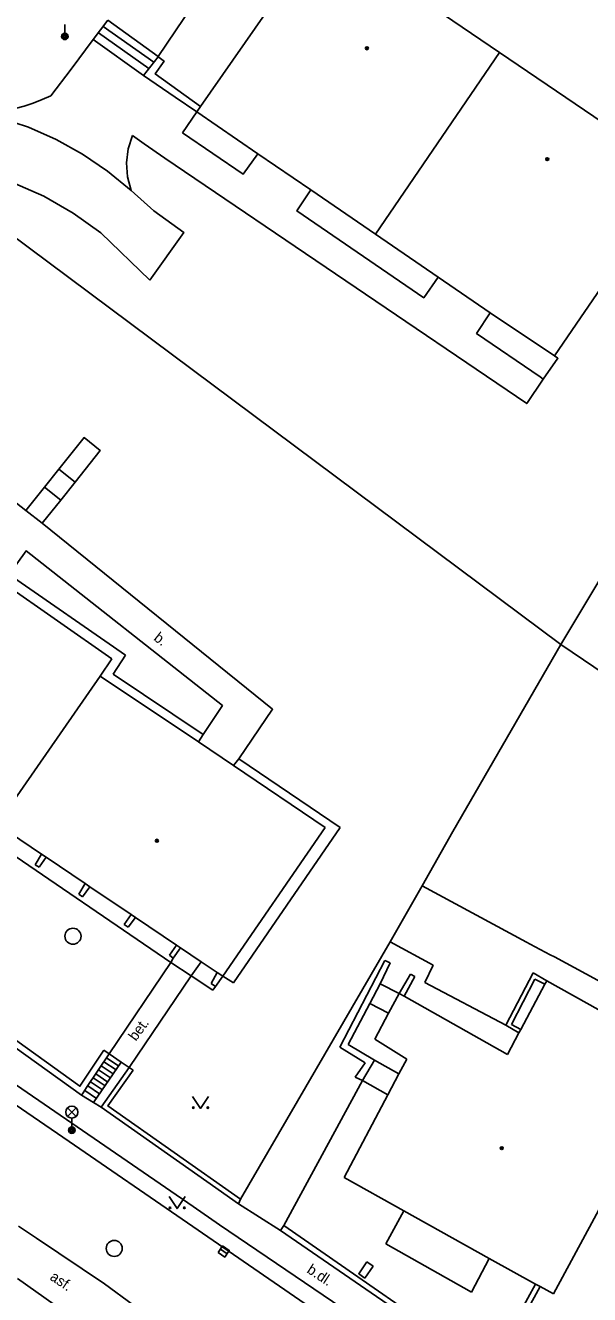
# Model space of a CAD drawing. Extents: x -600309 to -598967, y -1161267 to -1160292.
# Drawn here: x -600239.7 to -600204.5, y -1160547.5 to -1160468.4 of the extents above; entities that cross this region are included whole.
import ezdxf

# ---------------------------------------------------------------- set-up
doc = ezdxf.new("R2010")
doc.units = 0
for name, color, linetype in [('Level 10', 7, 'Continuous'), ('Level 11', 7, 'Continuous'), ('Level 24', 7, 'Continuous'), ('Level 27', 7, 'Continuous'), ('Level 33', 7, 'Continuous'), ('Level 36', 7, 'Continuous'), ('Level 39', 7, 'Continuous'), ('Level 40', 7, 'Continuous'), ('Level 5', 7, 'Continuous'), ('Level 7', 7, 'Continuous'), ('Level 8', 7, 'Continuous')]:
    doc.layers.add(name, color=color, linetype=linetype)

msp = doc.modelspace()

# ---------------------------------------------------------------- linework, layer by layer
at = {"layer": 'Level 10'}
for points in [[(-600206.24, -1160559.11), (-600214.04, -1160553.88), (-600216.69, -1160551.85), (-600218.78, -1160550.42), (-600229.58, -1160543), (-600236.95, -1160537.93), (-600265.39, -1160518.44)], [(-600240.11, -1160543.21), (-600238.9796, -1160543.9416), (-600234.7418, -1160546.7886), (-600232.93, -1160548.13)]]:
    msp.add_lwpolyline(points, dxfattribs=at)
at = {"layer": 'Level 11'}
for points in [[(-600221.65, -1160455.92), (-600222.17, -1160456.68), (-600228.53, -1160466.08), (-600228.9, -1160466.62), (-600229.13, -1160466.96), (-600229.24, -1160467.13), (-600231.4, -1160470.32)], [(-600238.1, -1160472.77), (-600236.82, -1160471.11), (-600235.45, -1160469.26), (-600234.53, -1160468.07)], [(-600231.67, -1160470.68), (-600234.83, -1160468.45)], [(-600234.53, -1160468.07), (-600231.4, -1160470.32)], [(-600235.45, -1160469.26), (-600232.32, -1160471.51)], [(-600231.98, -1160471.07), (-600235.13, -1160468.85)], [(-600233.09, -1160478.67), (-600234.55, -1160477.4699), (-600236.11, -1160476.4), (-600237.76, -1160475.49), (-600239.49, -1160474.73), (-600241.29, -1160474.14), (-600242.74, -1160473.81)], [(-600229.89, -1160475.08), (-600229, -1160473.78)], [(-600230.98, -1160476.6599), (-600232.27, -1160475.76), (-600233.01, -1160475.25)], [(-600225.2, -1160476.38), (-600226.11, -1160477.6599), (-600229.89, -1160475.08)], [(-600206.31, -1160506.9699), (-600245.9, -1160477.45), (-600246.65, -1160476.78)], [(-600231.92, -1160484.26), (-600234.9699, -1160481.32), (-600236.69, -1160480.09), (-600238.53, -1160479.03), (-600240.4699, -1160478.17), (-600242.48, -1160477.5), (-600244.55, -1160477.04), (-600246.65, -1160476.78)], [(-600207.4099, -1160490.43), (-600208.44, -1160491.95), (-600230.98, -1160476.6599)], [(-600233.09, -1160478.67), (-600231.67, -1160479.93), (-600229.81, -1160481.28), (-600231.92, -1160484.26)], [(-600213.9699, -1160484.07), (-600214.86, -1160485.36), (-600222.76, -1160479.94), (-600221.9, -1160478.63)], [(-600207.4099, -1160490.43), (-600207.6134, -1160490.2906), (-600211.57, -1160487.58), (-600210.73, -1160486.29)], [(-600252.2, -1160488.79), (-600239.65, -1160498.61)], [(-600206.7199, -1160488.98), (-600206.5, -1160489.13), (-600207.4099, -1160490.43)], [(-600237.59, -1160496.04), (-600236.02, -1160494.07), (-600235.01, -1160494.88), (-600236.58, -1160496.84)], [(-600206.31, -1160506.9699), (-600199, -1160494.76)], [(-600238.48, -1160497.15), (-600237.59, -1160496.04)], [(-600236.58, -1160496.84), (-600237.59, -1160496.04)], [(-600236.58, -1160496.84), (-600237.4699, -1160497.96)], [(-600239.65, -1160498.61), (-600238.48, -1160497.15)], [(-600238.48, -1160497.15), (-600237.4699, -1160497.96)], [(-600237.4699, -1160497.96), (-600238.63, -1160499.4099)], [(-600239.65, -1160498.61), (-600238.63, -1160499.4099)], [(-600238.63, -1160499.4099), (-600224.28, -1160511), (-600226.37, -1160514.09)], [(-600228.56, -1160512.51), (-600227.4, -1160510.77), (-600239.63, -1160501.13), (-600240.69, -1160502.6)], [(-600233.43, -1160507.63), (-600240.69, -1160502.6)], [(-600213.05, -1160518.61), (-600206.31, -1160506.9699)], [(-600206.31, -1160506.9699), (-600185.5, -1160521.04)], [(-600234.2, -1160508.8), (-600233.43, -1160507.63)], [(-600228.59, -1160512.56), (-600234.2, -1160508.8)], [(-600228.9, -1160513.02), (-600228.59, -1160512.56)], [(-600228.59, -1160512.56), (-600228.56, -1160512.51)], [(-600226.37, -1160514.09), (-600226.7, -1160514.5)], [(-600220.07, -1160518.37), (-600226.37, -1160514.09)], [(-600264.77, -1160517.58), (-600236.44, -1160537.01)], [(-600226.7199, -1160528.04), (-600220.07, -1160518.37)], [(-600214.96, -1160521.99), (-600213.05, -1160518.61)], [(-600241.58, -1160519.3), (-600230.61, -1160526.77)], [(-600238.67, -1160520.03), (-600239.06, -1160520.68)], [(-600239.06, -1160520.68), (-600238.81, -1160520.83)], [(-600238.81, -1160520.83), (-600238.38, -1160520.2199)], [(-600235.96, -1160521.86), (-600236.35, -1160522.52)], [(-600236.11, -1160522.69), (-600235.67, -1160522.05)], [(-600216.95, -1160525.49), (-600214.96, -1160521.99)], [(-600208.45, -1160525.51), (-600214.96, -1160521.99)], [(-600236.35, -1160522.52), (-600236.11, -1160522.69)], [(-600233.09, -1160523.78), (-600233.52, -1160524.4099)], [(-600233.52, -1160524.4099), (-600233.27, -1160524.58)], [(-600233.27, -1160524.58), (-600232.81, -1160523.9699)], [(-600234.78, -1160532.24), (-600236.28, -1160534.48), (-600241.26, -1160530.91), (-600240.87, -1160530.3), (-600247.46, -1160525.95)], [(-600230.27, -1160525.69), (-600230.69, -1160526.32)], [(-600230.46, -1160526.5), (-600230.01, -1160525.87)], [(-600216.95, -1160525.49), (-600214.28, -1160526.94)], [(-600208.23, -1160525.63), (-600208.45, -1160525.51)], [(-600206.98, -1160526.29), (-600208.23, -1160525.63)], [(-600230.61, -1160526.77), (-600234.45, -1160532.46)], [(-600230.69, -1160526.32), (-600230.46, -1160526.5)], [(-600230.46, -1160526.5), (-600230.61, -1160526.77)], [(-600229.34, -1160527.61), (-600230.61, -1160526.77)], [(-600229.34, -1160527.61), (-600228.73, -1160526.73)], [(-600217.28, -1160526.65), (-600220.09, -1160532.05)], [(-600217.57, -1160528.11), (-600216.96, -1160526.79)], [(-600216.96, -1160526.79), (-600217.28, -1160526.65)], [(-600214.28, -1160526.94), (-600214.8, -1160528.01)], [(-600206.71, -1160526.43), (-600206.98, -1160526.29)], [(-600196.7199, -1160531.85), (-600206.71, -1160526.43)], [(-600233.21, -1160533.31), (-600229.34, -1160527.61)], [(-600229.34, -1160527.61), (-600228, -1160528.5)], [(-600228.11, -1160528.08), (-600227.7199, -1160527.4)], [(-600227.83, -1160528.26), (-600227.37, -1160527.63)], [(-600227.37, -1160527.63), (-600226.7199, -1160528.04)], [(-600215.68, -1160527.5), (-600216.39, -1160528.71)], [(-600216.08, -1160528.88), (-600215.42, -1160527.64)], [(-600215.42, -1160527.64), (-600215.68, -1160527.5)], [(-600209.75, -1160530.67), (-600208.04, -1160527.4099)], [(-600207.94, -1160527.81), (-600209.39, -1160530.63)], [(-600208.04, -1160527.4099), (-600207.19, -1160527.92)], [(-600207.31, -1160528.12), (-600207.94, -1160527.81)], [(-600227.83, -1160528.26), (-600228.11, -1160528.08)], [(-600228, -1160528.5), (-600227.83, -1160528.26)], [(-600218.21, -1160529.32), (-600217.57, -1160528.11)], [(-600216.39, -1160528.71), (-600217.57, -1160528.11)], [(-600214.8, -1160528.01), (-600209.75, -1160530.67)], [(-600219.56, -1160531.89), (-600218.21, -1160529.32)], [(-600217.05, -1160529.93), (-600218.21, -1160529.32)], [(-600209.75, -1160530.67), (-600208.94, -1160531.1599)], [(-600209.39, -1160530.63), (-600208.81, -1160530.94)], [(-600233.21, -1160533.31), (-600233.7, -1160532.98), (-600234.45, -1160532.46)], [(-600220.09, -1160532.05), (-600218.51, -1160533.02)], [(-600217.92, -1160532.86), (-600219.56, -1160531.89)], [(-600233.7, -1160532.98), (-600235.43, -1160535.5)], [(-600234.2, -1160533.72), (-600234.95, -1160533.21)], [(-600234.03, -1160533.47), (-600234.78, -1160532.96)], [(-600233.86, -1160533.23), (-600234.62, -1160532.71)], [(-600218.51, -1160533.02), (-600219.14, -1160533.92)], [(-600218.68, -1160534.13), (-600217.92, -1160532.86)], [(-600217.92, -1160532.86), (-600216.4099, -1160533.71)], [(-600234.71, -1160534.46), (-600235.45, -1160533.96)], [(-600234.54, -1160534.22), (-600235.28, -1160533.71)], [(-600234.37, -1160533.97), (-600235.12, -1160533.46)], [(-600226.27, -1160541.53), (-600234.53, -1160535.71), (-600232.96, -1160533.49)], [(-600218.68, -1160534.13), (-600223.57, -1160543.17)], [(-600219.14, -1160533.92), (-600218.68, -1160534.13)], [(-600218.68, -1160534.13), (-600217.1, -1160535.02)], [(-600235.25, -1160535.25), (-600235.98, -1160534.75)], [(-600235.05, -1160534.96), (-600235.78, -1160534.46)], [(-600234.88, -1160534.71), (-600235.62, -1160534.21)], [(-600234.95, -1160535.78), (-600235.43, -1160535.5), (-600236.18, -1160535.05)], [(-600229.23, -1160541.98), (-600236.44, -1160537.01)], [(-600212.27, -1160553.5), (-600227.58, -1160543.12), (-600229.23, -1160541.98)], [(-600216.1, -1160542.25), (-600217.23, -1160544.31)], [(-600217.23, -1160544.31), (-600211.88, -1160547.31)], [(-600211.88, -1160547.31), (-600210.78, -1160545.2199)]]:
    msp.add_lwpolyline(points, dxfattribs=at)
at = {"layer": 'Level 24'}
for points in [[(-600218.52, -1160546.45), (-600218.91, -1160546.17), (-600218.4, -1160545.42)], [(-600218.01, -1160545.7), (-600218.52, -1160546.45)], [(-600218.4, -1160545.42), (-600218.01, -1160545.7)]]:
    msp.add_lwpolyline(points, dxfattribs=at)
at = {"layer": 'Level 27'}
msp.add_line((-600227.5267, -1160544.6394), (-600227.1133, -1160544.9206), dxfattribs=at)
msp.add_lwpolyline([(-600227.6673, -1160544.8461), (-600227.2539, -1160545.1273), (-600226.9727, -1160544.7139), (-600227.3861, -1160544.4327)], close=True, dxfattribs=at)
for centre in [(-600236.71, -1160525.14), (-600234.14, -1160544.59)]:
    msp.add_circle(centre, 0.5, dxfattribs=at)
at = {"layer": 'Level 33'}
for p, q in [((-600237.22, -1160468.32), (-600237.22, -1160469.07)), ((-600237.045, -1160536.36), (-600236.515, -1160535.83)), ((-600237.045, -1160535.83), (-600236.515, -1160536.36)), ((-600236.78, -1160536.47), (-600236.78, -1160537.22))]:
    msp.add_line(p, q, dxfattribs=at)
for centre, radius in [((-600237.22, -1160469.07), 0.2), ((-600237.22, -1160469.07), 0.1445), ((-600237.22, -1160469.07), 0.0876), ((-600236.78, -1160536.095), 0.375), ((-600236.78, -1160537.22), 0.2), ((-600236.78, -1160537.22), 0.1445), ((-600236.78, -1160537.22), 0.0876)]:
    msp.add_circle(centre, radius, dxfattribs=at)
at = {"layer": 'Level 36'}
for points in [[(-600229.26, -1160535.12), (-600228.76, -1160535.87), (-600228.26, -1160535.12)], [(-600230.72, -1160541.36), (-600230.22, -1160542.11), (-600229.72, -1160541.36)]]:
    msp.add_lwpolyline(points, dxfattribs=at)
for centre in [(-600229.2102, -1160535.8198), (-600228.3108, -1160535.8198), (-600230.6702, -1160542.0598), (-600229.7708, -1160542.0598)]:
    msp.add_circle(centre, 0.05, dxfattribs=at)
at = {"layer": 'Level 39'}
for centre, radius in [((-600218.4, -1160469.81), 0.09), ((-600218.4, -1160469.81), 0.0398), ((-600207.1599, -1160476.7199), 0.09), ((-600207.1599, -1160476.7199), 0.0398), ((-600231.48, -1160519.19), 0.09), ((-600231.48, -1160519.19), 0.0398), ((-600210, -1160538.34), 0.09), ((-600210, -1160538.34), 0.0398)]:
    msp.add_circle(centre, radius, dxfattribs=at)
at = {"layer": 'Level 5'}
for points in [[(-600221.18, -1160462.56), (-600228.76, -1160473.43)], [(-600221.18, -1160462.56), (-600210.13, -1160470.07)], [(-600210.13, -1160470.07), (-600217.86, -1160481.4)], [(-600210.13, -1160470.07), (-600198.9699, -1160477.65)], [(-600228.76, -1160473.43), (-600229, -1160473.78)], [(-600229, -1160473.78), (-600225.2, -1160476.38)], [(-600225.2, -1160476.38), (-600221.9, -1160478.63)], [(-600198.9699, -1160477.65), (-600206.7199, -1160488.98)], [(-600221.9, -1160478.63), (-600217.86, -1160481.4)], [(-600217.86, -1160481.4), (-600213.9699, -1160484.07)], [(-600213.9699, -1160484.07), (-600210.73, -1160486.29)], [(-600210.73, -1160486.29), (-600206.7199, -1160488.98)], [(-600241.06, -1160503.12), (-600234.3, -1160507.86)], [(-600234.3, -1160507.86), (-600235.01, -1160508.94)], [(-600235.01, -1160508.94), (-600241.43, -1160518.15)], [(-600235.01, -1160508.94), (-600228.9, -1160513.02)], [(-600228.9, -1160513.02), (-600226.7, -1160514.5)], [(-600226.7, -1160514.5), (-600221, -1160518.37)], [(-600240.67, -1160518.68), (-600238.67, -1160520.03)], [(-600221, -1160518.37), (-600227.37, -1160527.63)], [(-600238.67, -1160520.03), (-600238.38, -1160520.2199)], [(-600238.38, -1160520.2199), (-600235.96, -1160521.86)], [(-600235.96, -1160521.86), (-600235.67, -1160522.05)], [(-600235.67, -1160522.05), (-600233.09, -1160523.78)], [(-600233.09, -1160523.78), (-600232.81, -1160523.9699)], [(-600232.81, -1160523.9699), (-600230.27, -1160525.69)], [(-600230.27, -1160525.69), (-600230.01, -1160525.87)], [(-600230.01, -1160525.87), (-600228.73, -1160526.73)], [(-600228.73, -1160526.73), (-600227.7199, -1160527.4)], [(-600227.7199, -1160527.4), (-600227.37, -1160527.63)], [(-600207.31, -1160528.12), (-600208.81, -1160530.94)], [(-600207.19, -1160527.92), (-600207.31, -1160528.12)], [(-600207.19, -1160527.92), (-600198.83, -1160532.59)], [(-600216.39, -1160528.71), (-600217.05, -1160529.93)], [(-600216.39, -1160528.71), (-600216.08, -1160528.88)], [(-600216.08, -1160528.88), (-600209.65, -1160532.5)], [(-600217.05, -1160529.93), (-600217.9099, -1160531.56)], [(-600208.81, -1160530.94), (-600208.94, -1160531.1599)], [(-600217.9099, -1160531.56), (-600215.9099, -1160532.79)], [(-600208.94, -1160531.1599), (-600209.65, -1160532.5)], [(-600215.9099, -1160532.79), (-600216.4099, -1160533.71)], [(-600216.4099, -1160533.71), (-600217.1, -1160535.02)], [(-600199.74, -1160534.38), (-600206.77, -1160547.42)], [(-600217.1, -1160535.02), (-600219.81, -1160540.18)], [(-600219.81, -1160540.18), (-600216.1, -1160542.25)], [(-600216.1, -1160542.25), (-600210.78, -1160545.2199)], [(-600210.78, -1160545.2199), (-600207.89, -1160546.81)], [(-600207.89, -1160546.81), (-600207.6, -1160546.9699)], [(-600207.6, -1160546.9699), (-600206.77, -1160547.42)]]:
    msp.add_lwpolyline(points, dxfattribs=at)
at = {"layer": 'Level 7'}
for points in [[(-600231.4099, -1160470.34), (-600232.32, -1160471.51)], [(-600228.76, -1160473.43), (-600231.59, -1160471.4099), (-600231.03, -1160470.62), (-600231.4099, -1160470.34)], [(-600231.4, -1160470.32), (-600231.4099, -1160470.34)], [(-600232.32, -1160471.51), (-600230.35, -1160472.86), (-600229, -1160473.78)], [(-600238.1, -1160472.77), (-600238.64, -1160473.01), (-600239.19, -1160473.23), (-600239.75, -1160473.4099), (-600240.32, -1160473.56), (-600240.9, -1160473.67), (-600241.49, -1160473.75), (-600242.08, -1160473.8), (-600242.74, -1160473.81)], [(-600233.01, -1160475.25), (-600233.27, -1160476.08), (-600233.37, -1160476.95), (-600233.31, -1160477.82), (-600233.09, -1160478.67)], [(-600226.27, -1160541.53), (-600216.95, -1160525.49)], [(-600234.78, -1160532.24), (-600234.45, -1160532.46), (-600235.86, -1160534.57), (-600236.08, -1160534.89), (-600236.18, -1160535.05), (-600241.8, -1160531.02), (-600241.42, -1160530.42), (-600247.33, -1160526.52)], [(-600226.27, -1160541.53), (-600226.4, -1160541.81), (-600228.38, -1160540.41), (-600234.95, -1160535.78), (-600233.21, -1160533.31), (-600232.96, -1160533.49)], [(-600210.6599, -1160552.5), (-600211.01, -1160552.26), (-600211.21, -1160552.12), (-600211.42, -1160551.97), (-600223.78, -1160543.4699), (-600223.57, -1160543.17)], [(-600207.89, -1160546.81), (-600210.77, -1160552.06), (-600223.57, -1160543.17)], [(-600207.6, -1160546.9699), (-600209.43, -1160550.3)]]:
    msp.add_lwpolyline(points, dxfattribs=at)
at = {"layer": 'Level 8'}
for points in [[(-600226.4, -1160541.81), (-600223.78, -1160543.4699)], [(-600236.75, -1160548.89), (-600240.1599, -1160546.4699)]]:
    msp.add_lwpolyline(points, dxfattribs=at)

# ---------------------------------------------------------------- texts
at = {"layer": 'Level 40'}
for s, rotation, p in [(' b.', 322, (-600231.92, -1160506.5)), ('bet.', 53.820858, (-600232.79, -1160531.71)), ('b.dl.', 326.66, (-600222.19, -1160546.06)), ('asf.', 326, (-600238.2, -1160546.5))]:
    msp.add_text(s, height=0.65, rotation=rotation, dxfattribs=at).set_placement(p)

doc.saveas('drawing.dxf')
